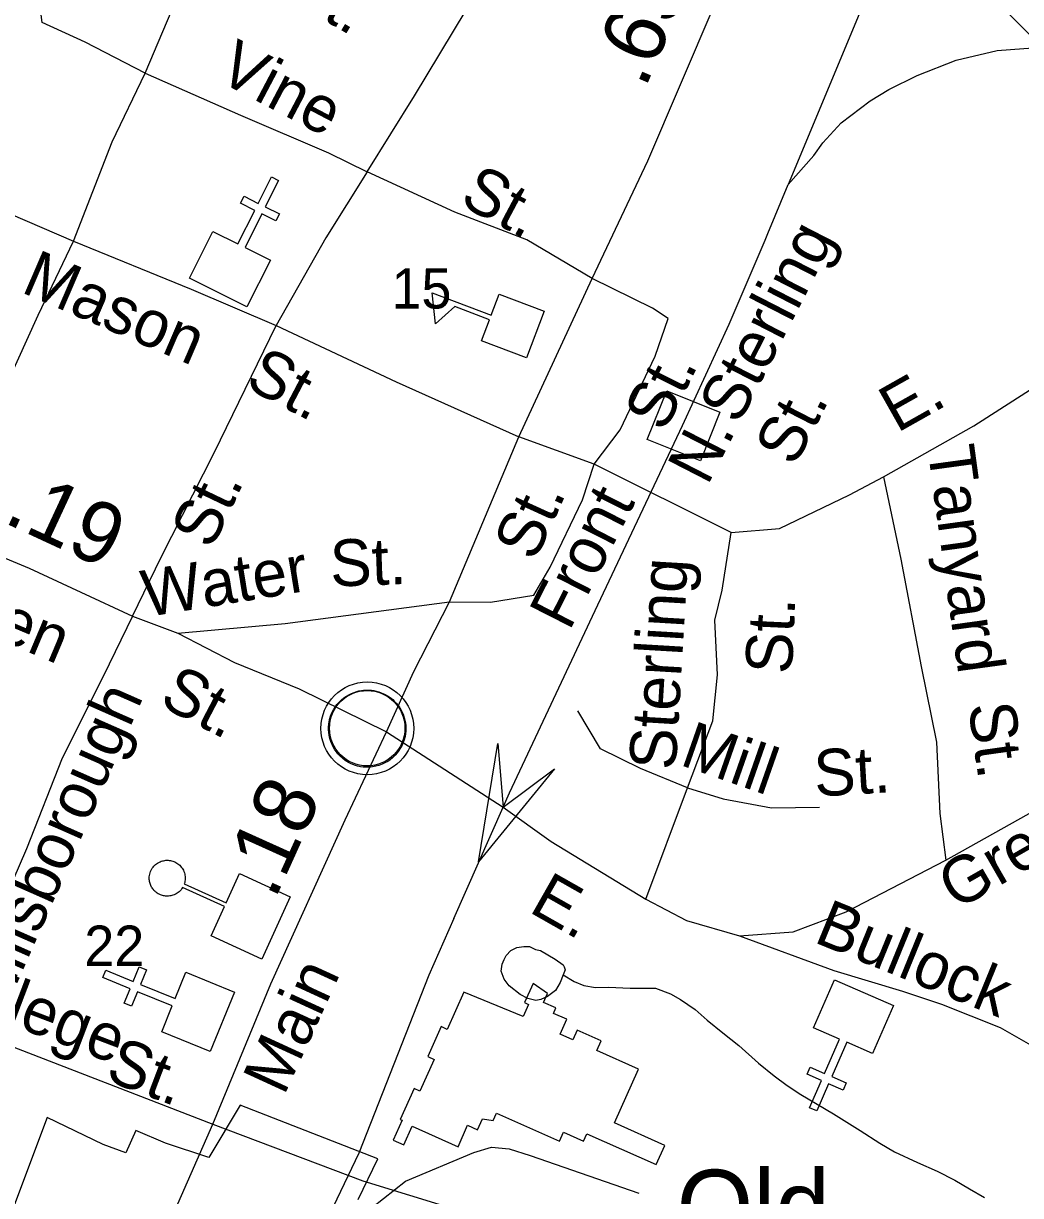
# Model space of a CAD drawing. Extents: x 2126262 to 2293712, y 749403 to 919119.
# Drawn here: x 2159451 to 2161477, y 855483 to 857867 of the extents above; entities that cross this region are included whole.
import ezdxf

# ---------------------------------------------------------------- set-up
doc = ezdxf.new("R2010")
doc.units = 0
for name, color, linetype in [('Exist Boundary Political City Limit New', 7, 'Continuous'), ('Exist Civil Demographics Community CELL', 7, 'Continuous'), ('Exist Civil Post Office CELL', 7, 'Continuous'), ('Exist Cultural Church CELL', 7, 'Continuous'), ('Exist Cultural Church Label', 7, 'Continuous'), ('Exist Cultural Educational Facility High CELL', 7, 'Continuous'), ('Exist Cultural Educational Facility High Label', 7, 'Continuous'), ('Exist Cultural Warehouse Building Footprint', 7, 'Continuous'), ('Exist Cultural Warehouse Building Label', 7, 'Continuous'), ('Exist Hydrographic Creek Single Shore', 7, 'Continuous'), ('Exist Hydrographic Misc Water Feature', 7, 'Continuous'), ('Exist Railroad Mainline', 7, 'Continuous'), ('Exist Railroad Siding', 7, 'Continuous'), ('Exist Railroad Station CELL', 7, 'Continuous'), ('Exist Road Non-System Type 51', 7, 'Continuous'), ('Exist Road Non-System Type 51 Label', 7, 'Continuous'), ('Exist Road Primary NC Attributed', 7, 'Continuous'), ('Exist Road Primary NC Label', 7, 'Continuous'), ('Exist Road Primary NC Service Mileage Hundredths English Label', 7, 'Continuous'), ('Exist Road Primary US Attributed', 7, 'Continuous'), ('Exist Road Primary US Label', 7, 'Continuous'), ('Exist Road Primary US Mileage Hundredths English Label', 7, 'Continuous'), ('Exist Road Primary US Structure RailRoad Attributed CELL', 7, 'Continuous'), ('Map Preparation Boundary City Limit Buffer Line', 7, 'Continuous')]:
    doc.layers.add(name, color=color, linetype=linetype)

msp = doc.modelspace()

# ---------------------------------------------------------------- linework, layer by layer
at = {"layer": 'Exist Boundary Political City Limit New'}
msp.add_lwpolyline([(2160131, 855475.6), (2160171.2, 855557.8), (2159891.2, 855667.2), (2159827.8, 855560.7), (2159739.2, 855590.1), (2159679, 855615.9), (2159659, 855569.9), (2159613, 855587.2), (2159498.8, 855641.8), (2159303.5, 855123.6)], dxfattribs=at)
at = {"layer": 'Exist Civil Demographics Community CELL'}
msp.add_lwpolyline([(2160072, 856445.8), (2160073, 856451.4), (2160074.8, 856458), (2160077.7, 856465.2), (2160080.6, 856470.9), (2160084, 856476.7), (2160087.7, 856481.8), (2160091.7, 856486.2), (2160096.3, 856490.7), (2160101.8, 856495.3), (2160107.2, 856499), (2160112.1, 856501.9), (2160117.2, 856504.3), (2160122.6, 856506.6), (2160128.3, 856508.4), (2160132.6, 856509.6), (2160137.5, 856510.3), (2160141.6, 856511), (2160147.9, 856511.3), (2160152.4, 856511.2), (2160158, 856510.9), (2160162.9, 856510.2), (2160167.8, 856509.2), (2160172.9, 856507.8), (2160178, 856505.9), (2160184.7, 856503), (2160190.9, 856499.5), (2160196, 856495.9), (2160201.2, 856491.9), (2160204.5, 856488.8), (2160208.6, 856484.4), (2160212.5, 856479.7), (2160215.5, 856475.1), (2160218.7, 856470.1), (2160221.1, 856464.9), (2160223.2, 856459.9), (2160224.7, 856454.9), (2160226, 856450.3), (2160227.1, 856444.3), (2160227.7, 856439.6), (2160228, 856433.6), (2160227.8, 856427.8), (2160227.2, 856422.1), (2160226.3, 856416.6), (2160224.6, 856410.4), (2160222.8, 856404.6), (2160220.5, 856399.5), (2160217.3, 856393.5), (2160214, 856388.2), (2160210.6, 856383.5), (2160206.4, 856378.8), (2160201.1, 856373.8), (2160196, 856369.7), (2160191, 856366.2), (2160186.7, 856363.7), (2160179.9, 856360.5), (2160172.7, 856357.8), (2160166.8, 856356.3), (2160160.2, 856355), (2160155.8, 856354.6), (2160151.3, 856354.3), (2160145.7, 856354.3), (2160141.4, 856354.7), (2160135.8, 856355.4), (2160129.9, 856356.8), (2160125.3, 856358.1), (2160120.1, 856359.9), (2160115.5, 856361.9), (2160111.6, 856364.2), (2160104.8, 856368.2), (2160099.2, 856372.5), (2160094.3, 856377), (2160089.8, 856381.8), (2160086.7, 856385.8), (2160083.7, 856390), (2160079.6, 856397.1), (2160077.9, 856400.6), (2160076.1, 856404.7), (2160073.6, 856412.8), (2160072, 856419.9), (2160071.3, 856425.1), (2160071, 856431.4), (2160070.9, 856436.1), (2160071.5, 856442.5)], close=True, dxfattribs=at)
for centre, radius in [((2160149.6, 856433.4), 94.3), ((2160149.4, 856433.7), 76.7)]:
    msp.add_circle(centre, radius, dxfattribs=at)
at = {"layer": 'Exist Civil Post Office CELL'}
msp.add_lwpolyline([(2159774.2, 856110), (2159772.7, 856107.7), (2159771, 856105.3), (2159769, 856103.2), (2159766.9, 856101.2), (2159764.8, 856099.6), (2159762.9, 856098.2), (2159761.1, 856097.1), (2159758.6, 856095.8), (2159756.7, 856095), (2159754.5, 856094.1), (2159752.2, 856093.5), (2159750.2, 856093), (2159747.9, 856092.6), (2159745.5, 856092.4), (2159743.4, 856092.3), (2159741.3, 856092.3), (2159739.5, 856092.4), (2159737.5, 856092.6), (2159735.2, 856093.1), (2159733.1, 856093.6), (2159731.1, 856094.2), (2159728.9, 856095), (2159726.4, 856096.2), (2159724.6, 856097.2), (2159722.6, 856098.4), (2159720.5, 856100), (2159718.9, 856101.2), (2159717.4, 856102.6), (2159716, 856104), (2159714.8, 856105.4), (2159713.6, 856107), (2159712.4, 856108.8), (2159711.1, 856110.7), (2159709.7, 856113.6), (2159708.7, 856116), (2159708, 856118.2), (2159707.5, 856120.1), (2159707, 856122), (2159706.7, 856124.3), (2159706.5, 856126.3), (2159706.4, 856128.8), (2159706.5, 856131.2), (2159706.9, 856134.2), (2159707.4, 856136.9), (2159708.1, 856139.6), (2159708.9, 856142.1), (2159709.8, 856144), (2159711, 856146.5), (2159712.6, 856149), (2159714.2, 856151.2), (2159715.7, 856153), (2159717.1, 856154.6), (2159719.1, 856156.4), (2159721.1, 856158), (2159723.4, 856159.5), (2159725.7, 856160.9), (2159728.4, 856162.2), (2159730.8, 856163.2), (2159733.1, 856163.9), (2159735, 856164.3), (2159737.9, 856164.9), (2159740.1, 856165.1), (2159742.4, 856165.2), (2159744.7, 856165.2), (2159747, 856165), (2159749.6, 856164.6), (2159751.8, 856164.1), (2159754.5, 856163.3), (2159756.4, 856162.6), (2159758.6, 856161.7), (2159760.7, 856160.6), (2159762.4, 856159.6), (2159764.6, 856158.1), (2159766.5, 856156.6), (2159768.3, 856155), (2159769.9, 856153.3), (2159771.5, 856151.4), (2159773, 856149.3), (2159774.6, 856146.9), (2159775.7, 856144.7), (2159776.8, 856142.3), (2159777.9, 856139.3), (2159778.5, 856136.9), (2159778.9, 856134.7), (2159779.2, 856132), (2159779.4, 856129.6), (2159779.4, 856127.1), (2159779.2, 856125.1), (2159778.9, 856122.7), (2159778.4, 856120.1), (2159777.9, 856118.5), (2159777.5, 856117.3), (2159862.5, 856078.4), (2159889.8, 856138), (2159993, 856090.7), (2159935.1, 855964.2), (2159831.9, 856011.5), (2159859.2, 856071.1)], close=True, dxfattribs=at)
at = {"layer": 'Exist Cultural Church CELL'}
for points in [[(2159835.7, 857444), (2159886.7, 857418.6), (2159920.8, 857486.7), (2159892.1, 857501.1), (2159899.3, 857515.3), (2159927.9, 857501), (2159954.8, 857554.8), (2159969.2, 857547.6), (2159942.2, 857493.8), (2159970.9, 857479.5), (2159963.7, 857465.2), (2159935.1, 857479.6), (2159901, 857411.5), (2159952.5, 857385.6), (2159904.9, 857290.4), (2159788.1, 857348.8)], [(2159731.6, 855816.4), (2159753, 855869.1), (2159682.5, 855897.9), (2159670.4, 855868.3), (2159655.6, 855874.4), (2159667.7, 855904), (2159612.1, 855926.7), (2159618.1, 855941.6), (2159673.8, 855918.8), (2159685.9, 855948.4), (2159700.7, 855942.4), (2159688.6, 855912.8), (2159759.1, 855884), (2159781, 855937.3), (2159879.5, 855897), (2159830.1, 855776.1)], [(2161176.5, 855772.3), (2161124.4, 855795.1), (2161093.8, 855725.3), (2161123.1, 855712.5), (2161116.7, 855697.8), (2161087.4, 855710.7), (2161063.3, 855655.6), (2161048.6, 855662), (2161072.7, 855717.1), (2161043.4, 855729.9), (2161049.8, 855744.6), (2161079.1, 855731.7), (2161109.7, 855801.5), (2161056.9, 855824.7), (2161099.6, 855922.2), (2161219.3, 855869.8)]]:
    msp.add_lwpolyline(points, close=True, dxfattribs=at)
at = {"layer": 'Exist Cultural Educational Facility High CELL'}
msp.add_lwpolyline([(2160473.1, 857186.6), (2160381.6, 857221.3), (2160397.9, 857264.4), (2160327.7, 857291), (2160288.4, 857255.7), (2160281.2, 857319), (2160401.3, 857273.4), (2160417.7, 857316.4), (2160509.2, 857281.6)], close=True, dxfattribs=at)
at = {"layer": 'Exist Cultural Warehouse Building Footprint'}
msp.add_lwpolyline([(2160754.5, 855585.3), (2160652, 855631), (2160700.7, 855740.7), (2160616, 855778.5), (2160624.7, 855798.3), (2160576.2, 855819.9), (2160567.5, 855800.2), (2160541.7, 855811.6), (2160555.2, 855841.8), (2160528.2, 855853.9), (2160533, 855864.8), (2160507.7, 855876), (2160515.8, 855894.4), (2160486.5, 855914.8), (2160469, 855875.7), (2160477.2, 855872), (2160466.2, 855847.2), (2160345.7, 855897.2), (2160312, 855821.3), (2160299.7, 855826.8), (2160272.7, 855766.1), (2160285.7, 855760.3), (2160256.7, 855695.5), (2160244.7, 855700.8), (2160216.7, 855638.3), (2160220.2, 855636.8), (2160202.2, 855596.3), (2160223.7, 855586.7), (2160240.5, 855624.3), (2160334, 855582.7), (2160353.5, 855626.2), (2160373.7, 855617.1), (2160383.7, 855639.5), (2160405.5, 855635.8), (2160412.2, 855651.2), (2160540.2, 855594.2), (2160548.2, 855612.4), (2160589.2, 855594.2), (2160596, 855609), (2160737, 855546.2)], close=True, dxfattribs=at)
at = {"layer": 'Exist Hydrographic Creek Single Shore'}
msp.add_lwpolyline([(2160547.9, 855932.4), (2160569.8, 855918.5), (2160589.7, 855910.6), (2160613.7, 855906.7), (2160639.7, 855906.8), (2160683.8, 855905.1), (2160719.7, 855905.3), (2160735.7, 855905.4), (2160765.9, 855893.5), (2160786.2, 855881.7), (2160816.1, 855861.8), (2160840.3, 855840), (2160872.3, 855814.1), (2160904.5, 855788.4), (2160944.5, 855752.6), (2160976.9, 855726.8), (2161002.9, 855706.9), (2161031, 855689.1), (2161097.2, 855649.5), (2161151.4, 855615.8), (2161191.5, 855590), (2161221.5, 855572.2), (2161267.8, 855550.4), (2161307.8, 855532.7), (2161343.9, 855514.9), (2161374, 855497.1), (2161404, 855479.2)], dxfattribs=at)
at = {"layer": 'Exist Hydrographic Misc Water Feature'}
msp.add_lwpolyline([(2160547.9, 855932.4), (2160541.7, 855916.3), (2160531.9, 855900.2), (2160516.1, 855888.2), (2160502.2, 855882.1), (2160492.1, 855880), (2160476.1, 855883.9), (2160460.1, 855891.9), (2160437.8, 855909.7), (2160427.7, 855923.6), (2160421.8, 855939.6), (2160423.6, 855953.6), (2160427.5, 855963.6), (2160431.6, 855971.6), (2160441.5, 855981.7), (2160453.6, 855987.8), (2160467.5, 855989.8), (2160479.6, 855989.9), (2160491.5, 855984), (2160501.5, 855982), (2160531.5, 855964.2), (2160547.5, 855952.3), (2160549.5, 855948.3), (2160551.8, 855942.3), (2160547.9, 855932.4)], dxfattribs=at)
at = {"layer": 'Exist Railroad Mainline'}
for points in [[(2161374.8, 861406.4), (2161375.4, 860992.4), (2161373.9, 860582.5), (2161380.1, 860202.6), (2161384.7, 859786.7), (2161379, 859386.7), (2161369.7, 858974.7), (2161371.6, 858972.6), (2161365.7, 858722.6), (2161342.1, 858568.3), (2161307.6, 858349.6), (2161264.7, 858163.1), (2161005.4, 857539.1)], [(2161005.4, 857539.1), (2161057.2, 857598.6), (2161075.4, 857624.1), (2161112.6, 857664.7), (2161171.9, 857709.7), (2161209.6, 857732.3), (2161267, 857761.1), (2161346.6, 857792.4), (2161430.2, 857811.7), (2161601.9, 857824.4), (2162005.6, 857840.8), (2162467.3, 857846.1), (2162831.3, 857837.9)], [(2160964, 857439.5), (2161005.4, 857539.1)], [(2160325.5, 856046.5), (2160425.9, 856273.2), (2160438.7, 856302.1), (2160612.7, 856672.9), (2160790.5, 857049.6), (2160885.4, 857255.2), (2160958.5, 857426.3), (2160964, 857439.5)], [(2160325.5, 856046.5), (2160274.6, 855931.5), (2160132.5, 855569.3), (2159968.1, 855226.9)]]:
    msp.add_lwpolyline(points, dxfattribs=at)
at = {"layer": 'Exist Railroad Siding'}
msp.add_lwpolyline([(2159968.1, 855226.9), (2160099.2, 855398.8), (2160099.2, 855398.8), (2160160.3, 855459.9), (2160227.4, 855512.9), (2160366.4, 855571), (2160402.2, 855581.7), (2160402.2, 855581.7), (2160438.3, 855578.2), (2160480.4, 855564.9), (2160701.6, 855488.3)], dxfattribs=at)
at = {"layer": 'Exist Railroad Station CELL'}
msp.add_lwpolyline([(2160758.2, 857119.9), (2160866.5, 857076.4), (2160826.8, 856977.7), (2160718.6, 857021.1)], close=True, dxfattribs=at)
at = {"layer": 'Exist Road Non-System Type 51'}
for p, q in [((2160610.6, 856970.8), (2160457.9, 857026.5)), ((2160889.4, 856832), (2160610.6, 856970.8)), ((2160715.7, 856086.3), (2160800.8, 856312.4)), ((2159296, 855837.6), (2159835.9, 855628.6))]:
    msp.add_line(p, q, dxfattribs=at)
for points in [[(2159698, 857765.5), (2159576.3, 857828.6), (2159488.5, 857869.1), (2159484.3, 857899.8), (2159588.8, 858188.4), (2159662.7, 858336.4)], [(2159698, 857765.5), (2159770.2, 857936), (2159866.5, 858142.6)], [(2161754.8, 857334.7), (2161676, 857473.6), (2161604.8, 857667.6), (2161552.1, 857763.1), (2161499.1, 857841.3), (2161432.9, 857907.2)], [(2160149.3, 857565.1), (2160245.8, 857719.6), (2160350.5, 857894.1)], [(2159552.4, 857424.3), (2159631.1, 857625.9), (2159698, 857765.5)], [(2159698, 857765.5), (2159891.9, 857680.3), (2160070.4, 857603.5), (2160149.3, 857565.1)], [(2158938, 857694.7), (2159139.9, 857605.4), (2159358.9, 857507.7), (2159552.4, 857424.3)], [(2160149.3, 857565.1), (2160065.6, 857431.1), (2159964.5, 857252.6)], [(2160606.5, 857348.3), (2160474.2, 857426.9), (2160327.8, 857482.8), (2160149.3, 857565.1)], [(2159291.1, 856830.6), (2159355.3, 856998.1), (2159480.5, 857273.6), (2159552.4, 857424.3)], [(2159552.4, 857424.3), (2159791.5, 857326.5), (2159964.5, 857252.6)], [(2160610.6, 856970.8), (2160663.6, 857040.6), (2160734.8, 857190), (2160761.3, 857266.8), (2160729.2, 857287.7), (2160606.5, 857348.3)], [(2159672.2, 856661.5), (2159730.8, 856781.6), (2159838.2, 856993.8), (2159964.5, 857252.6)], [(2159964.5, 857252.6), (2160208.2, 857138.4), (2160457.9, 857026.5)], [(2161199, 856945), (2161382.4, 857048.5), (2161541.4, 857150.4), (2161611.1, 857209)], [(2160316.4, 856690.7), (2160400, 856690.3), (2160487.9, 856704.2), (2160521.4, 856761.4), (2160586.9, 856898.3), (2160610.6, 856970.8)], [(2160889.4, 856832), (2160987.7, 856839.6), (2161130, 856908.1), (2161199, 856945)], [(2161199, 856945), (2161233.9, 856777.5), (2161275.7, 856559.2), (2161306.4, 856405.6), (2161313.3, 856260.5), (2161325.9, 856165.5)], [(2160800.8, 856312.4), (2160851.7, 856448.5), (2160861.5, 856542.1), (2160855.9, 856653.3), (2160871.2, 856714.7), (2160889.4, 856832)], [(2159764.7, 856626.7), (2159982.3, 856646.3), (2160316.4, 856690.7)], [(2159672.2, 856661.5), (2159613.3, 856540.5), (2159529.6, 856373), (2159457.1, 856188.7), (2159344.8, 855931.1), (2159296, 855837.6)], [(2160800.8, 856312.4), (2160704.6, 856351.5), (2160623.7, 856392), (2160577.6, 856468.8)], [(2160800.8, 856312.4), (2160873.3, 856290.1), (2160971, 856271.9), (2161068.6, 856273.3)], [(2160906.3, 856011.2), (2161098.1, 855940.7), (2161237.6, 855898.8), (2161317.1, 855872.3), (2161435.7, 855824.8), (2161516.6, 855778.8), (2161589.1, 855788.5), (2161665.3, 855801.1)], [(2159835.9, 855628.6), (2160140.2, 855513.3), (2160329.9, 855454.7), (2160463.8, 855410)]]:
    msp.add_lwpolyline(points, dxfattribs=at)
at = {"layer": 'Exist Road Primary NC Attributed'}
for points in [[(2160188.7, 856426.2), (2160425.9, 856273.2), (2160523.6, 856203.4), (2160715.7, 856086.3), (2160798.4, 856042.9), (2160906.3, 856011.2), (2161015.3, 856019.9), (2161122.7, 856060.3), (2161325.9, 856165.5), (2161743.1, 856399.5), (2161875.9, 856466.6), (2162121.8, 856611), (2162818.4, 856983.2)], [(2159291.1, 856830.6), (2159462.1, 856759.1), (2159672.2, 856661.5), (2159764.7, 856626.7), (2159879.9, 856567.1), (2160011, 856514.1), (2160188.7, 856426.2)]]:
    msp.add_lwpolyline(points, dxfattribs=at)
at = {"layer": 'Exist Road Primary US Attributed'}
for points in [[(2160188.7, 856426.2), (2160244.5, 856549.1), (2160316.4, 856690.7), (2160457.9, 857026.5), (2160606.5, 857348.3), (2160720.1, 857587.7), (2160854.7, 857902.5), (2160949.6, 858103.5), (2161080.4, 858416.6), (2161230.4, 858730), (2161240.1, 858794.3), (2161255.5, 858913.8), (2161197, 859350.4), (2161142.6, 859730.7), (2161116.1, 859891.2), (2161093.8, 860134.4), (2161098.1, 860716.8), (2161095.3, 860973.7), (2161094, 861197.6), (2161094, 861308.1)], [(2159515.1, 854890.1), (2159588.4, 855065.3), (2159835.9, 855628.6), (2159953.8, 855914), (2160104.4, 856247.7), (2160188.7, 856426.2)]]:
    msp.add_lwpolyline(points, dxfattribs=at)
at = {"layer": 'Exist Road Primary US Structure RailRoad Attributed CELL'}
msp.add_lwpolyline([(2160530, 856350.9), (2160375.9, 856162), (2160414.9, 856402.6), (2160425.9, 856273.2)], close=True, dxfattribs=at)
at = {"layer": 'Map Preparation Boundary City Limit Buffer Line'}
msp.add_lwpolyline([(2160131, 855475.6), (2160171.2, 855557.8), (2159891.2, 855667.2), (2159827.8, 855560.7), (2159739.2, 855590.1), (2159679, 855615.9), (2159659, 855569.9), (2159613, 855587.2), (2159498.8, 855641.8), (2159303.5, 855123.6)], dxfattribs=at)

# ---------------------------------------------------------------- texts
at = {"layer": 'Exist Cultural Church Label'}
msp.add_text('22', height=82.02, dxfattribs=at).set_placement((2159574.3, 855950.3))
at = {"layer": 'Exist Cultural Educational Facility High Label'}
msp.add_text('15', height=82.02, dxfattribs=at).set_placement((2160198.6, 857287.1))
at = {"layer": 'Exist Cultural Warehouse Building Label'}
msp.add_text('Old ', height=150, dxfattribs=at).set_placement((2160778.2, 855385.8))
at = {"layer": 'Exist Road Non-System Type 51 Label'}
for s, rotation, p in [('St.', 329.3612, (2159983.5, 857920.1)), ('Vine', 332.2504, (2159841, 857753.1)), ('St.', 332.0503, (2160334.3, 857499.9)), ('Sterling', 62.8136, (2160904.2, 857048.6)), ('Mason', 336.7052, (2159443.1, 857321.3)), ('St.', 332.3555, (2159898, 857128.7)), ('St.', 63.384, (2160753.2, 857033.3)), ('E.', 29.4176, (2161226.5, 857033.4)), ('St.', 62.8136, (2161018, 856963.1)), ('N.', 62.8136, (2160841, 856925.3)), ('Tanyard', 277.7719, (2161288.3, 857002.9)), ('St.', 64.5021, (2159832.7, 856794.8)), ('Front', 63.0462, (2160560.3, 856629.5)), ('St.', 2.0549, (2160075.3, 856721.6)), ('Water', 9.2771, (2159699.8, 856659.4)), ('Sterling', 86.6176, (2160776.3, 856347.3)), ('St.', 87.4178, (2161012.6, 856542.7)), ('Hillsborough', 66.1859, (2159410.1, 855851.7)), ('St.', 277.9779, (2161370.8, 856480.9)), ('Mill', 340.7118, (2160782.3, 856359.9)), ('St.', 3.3316, (2161059.9, 856294.6)), ('Bullock', 337.7939, (2161054.7, 855999.6)), ('College', 339.1885, (2159233, 855903.1)), ('St.', 339.1885, (2159614.2, 855719.4))]:
    msp.add_text(s, height=95, rotation=rotation, dxfattribs=at).set_placement(p)
at = {"layer": 'Exist Road Primary NC Label'}
for s, rotation, p in [('Green', 337.185, (2159194.3, 856700.2)), ('St.', 332.4285, (2159723.7, 856481.9)), ('Green', 29.835, (2161346.7, 856062.5)), ('E.', 330.4226, (2160475.5, 856061.5))]:
    msp.add_text(s, height=95, rotation=rotation, dxfattribs=at).set_placement(p)
at = {"layer": 'Exist Road Primary NC Service Mileage Hundredths English Label'}
msp.add_text('.19', height=125, rotation=335.0961, dxfattribs=at).set_placement((2159406.9, 856853.6))
at = {"layer": 'Exist Road Primary US Label'}
for s, rotation, p in [('St.', 65.468, (2160489.9, 856770.3)), ('Main', 65.3172, (2159980.2, 855684.6))]:
    msp.add_text(s, height=95, rotation=rotation, dxfattribs=at).set_placement(p)
at = {"layer": 'Exist Road Primary US Mileage Hundredths English Label'}
for s, rotation, p in [('.65', 66.8497, (2160714.1, 857732.5)), ('.18', 65.7009, (2159961.5, 856083))]:
    msp.add_text(s, height=125, rotation=rotation, dxfattribs=at).set_placement(p)

doc.saveas('drawing.dxf')
